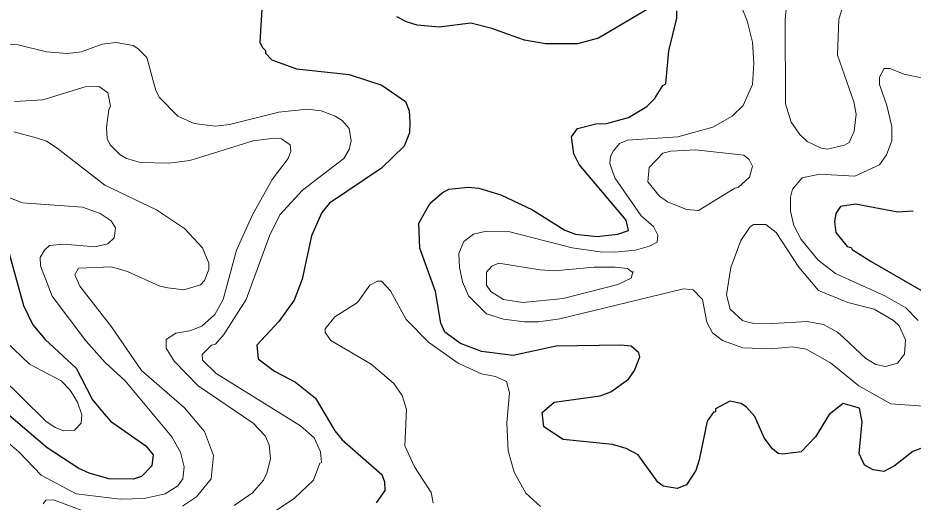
# Model space of a CAD drawing. Extents: x 423 to 448.8, y 7456.3 to 7484.
# Drawn here: x 435.285 to 436.858, y 7464.48 to 7465.33 of the extents above; entities that cross this region are included whole.
import ezdxf

# ---------------------------------------------------------------- set-up
doc = ezdxf.new("R2010")
doc.units = 0
doc.header["$LTSCALE"] = 0.032
doc.layers.add('1', color=7, linetype='Continuous', lineweight=25)
doc.layers.add('2', color=7, linetype='Continuous', lineweight=13)

msp = doc.modelspace()

# ---------------------------------------------------------------- linework, layer by layer
at = {"layer": '1'}
for points in [[(435.7141, 7465.3547), (435.7103, 7465.2875), (435.7142, 7465.2782), (435.7203, 7465.2728), (435.7203, 7465.2681), (435.7312, 7465.2565), (435.7745, 7465.2403), (435.8673, 7465.2302), (435.9246, 7465.2117), (435.9663, 7465.183), (435.9725, 7465.1668), (435.974, 7465.1467), (435.9733, 7465.1282)], [(436.3995, 7465.3501), (436.3051, 7465.2944), (436.268, 7465.2844), (436.2123, 7465.2844), (436.1752, 7465.2906), (436.1551, 7465.2975), (436.1179, 7465.3115), (436.0808, 7465.3207), (436.0251, 7465.3137), (435.9864, 7465.3168), (435.9679, 7465.3231), (435.9508, 7465.3315)], [(435.9911, 7464.9255), (435.9895, 7464.9696), (436.0096, 7465.0044), (436.0305, 7465.023), (436.0421, 7465.0291), (436.0762, 7465.033), (436.0947, 7465.0307), (436.1334, 7465.0191), (436.1891, 7464.9928), (436.2463, 7464.9572), (436.2649, 7464.9502), (436.302, 7464.9464), (436.3391, 7464.9502), (436.3577, 7464.9564), (436.3538, 7464.975), (436.271, 7465.0725), (436.2618, 7465.091), (436.2579, 7465.1212), (436.268, 7465.1359), (436.3005, 7465.1436), (436.319, 7465.1444), (436.3577, 7465.1552), (436.3902, 7465.1745), (436.4033, 7465.1877), (436.418, 7465.2109), (436.4234, 7465.214), (436.4288, 7465.272), (436.4428, 7465.3293), (436.4428, 7465.3424)], [(435.9733, 7465.1282), (435.964, 7465.1049), (435.9238, 7465.0662), (435.8325, 7465.0044), (435.8193, 7464.9881), (435.8008, 7464.9472), (435.7846, 7464.8714), (435.7706, 7464.8342), (435.7435, 7464.7971), (435.7049, 7464.7554), (435.7072, 7464.7314), (435.7358, 7464.7097), (435.773, 7464.6904), (435.8078, 7464.6625), (435.8418, 7464.6053), (435.8549, 7464.589), (435.9245, 7464.5287), (435.9292, 7464.5155), (435.93, 7464.5001), (435.9145, 7464.4785)], [(436.8581, 7464.9905), (436.8311, 7464.9889), (436.7568, 7465.0028), (436.7305, 7464.999), (436.722, 7464.9866), (436.7196, 7464.9719), (436.722, 7464.9534), (436.7421, 7464.9286), (436.7491, 7464.927), (436.7506, 7464.9232), (436.7839, 7464.9023), (436.9131, 7464.828)], [(435.2671, 7464.9271), (435.295, 7464.825), (435.3112, 7464.7909), (435.3329, 7464.7654), (435.3878, 7464.7151), (435.4164, 7464.6594), (435.4365, 7464.6346), (435.4481, 7464.6223), (435.51, 7464.579), (435.5231, 7464.5627), (435.5208, 7464.5434), (435.5023, 7464.5248), (435.4883, 7464.5202), (435.445, 7464.521), (435.4102, 7464.531), (435.3924, 7464.5388), (435.3367, 7464.5751), (435.2609, 7464.6393)], [(436.8759, 7464.5759), (436.8574, 7464.5689), (436.8249, 7464.5434), (436.8063, 7464.5334), (436.7878, 7464.5364), (436.7723, 7464.545), (436.763, 7464.5651), (436.7684, 7464.6208), (436.7638, 7464.6447), (436.7351, 7464.6532), (436.7104, 7464.6339), (436.6864, 7464.5945), (436.6609, 7464.5682), (436.6284, 7464.5643), (436.6206, 7464.5651), (436.6106, 7464.5735), (436.5959, 7464.5929), (436.5797, 7464.63), (436.565, 7464.6463), (436.5557, 7464.6532), (436.5356, 7464.6571), (436.5108, 7464.6439), (436.5108, 7464.6385), (436.507, 7464.6378), (436.4961, 7464.6223), (436.4822, 7464.5543), (436.476, 7464.5357), (436.4598, 7464.5101), (436.4435, 7464.504), (436.4188, 7464.5078), (436.4095, 7464.5148), (436.3747, 7464.5627), (436.3538, 7464.5743), (436.3299, 7464.5813), (436.2432, 7464.5898), (436.2092, 7464.6122), (436.2061, 7464.637), (436.227, 7464.6556), (436.3082, 7464.6664), (436.3268, 7464.6734), (436.3577, 7464.6958), (436.3685, 7464.7112), (436.3778, 7464.7352), (436.3762, 7464.7422), (436.3623, 7464.7538), (436.3438, 7464.7553), (436.2309, 7464.7538), (436.1551, 7464.7375), (436.0994, 7464.7445), (436.063, 7464.7584), (436.0352, 7464.7785), (436.0282, 7464.794), (436.0189, 7464.8497), (435.9911, 7464.9255)]]:
    msp.add_lwpolyline(points, dxfattribs=at)
at = {"layer": '2'}
for points in [[(436.6392, 7465.3841), (436.6331, 7465.3277), (436.6338, 7465.1792), (436.6438, 7465.1467), (436.6586, 7465.1251), (436.6717, 7465.1127), (436.6965, 7465.1011), (436.7073, 7465.0995), (436.7375, 7465.1065), (436.7452, 7465.1111), (436.7545, 7465.1313), (436.7576, 7465.1606), (436.7537, 7465.1823), (436.7251, 7465.2643), (436.7274, 7465.3277), (436.7374, 7465.3586)], [(436.8759, 7464.6486), (436.8187, 7464.6524), (436.7622, 7464.6842), (436.7127, 7464.7244), (436.6702, 7464.7484), (436.6454, 7464.7523), (436.6083, 7464.7492), (436.5588, 7464.7507), (436.5232, 7464.7638), (436.5054, 7464.777), (436.4954, 7464.7955), (436.4876, 7464.8358), (436.4714, 7464.8528), (436.4544, 7464.8543), (436.237, 7464.8017), (436.1999, 7464.7963), (436.1752, 7464.7963), (436.138, 7464.801), (436.1086, 7464.8102), (436.0769, 7464.842), (436.0661, 7464.8667), (436.0607, 7464.8915), (436.0599, 7464.9162), (436.0684, 7464.9371), (436.0854, 7464.9503), (436.1087, 7464.9557), (436.1473, 7464.9549), (436.2587, 7464.9263), (436.3082, 7464.9193), (436.333, 7464.9185), (436.3701, 7464.9224), (436.3948, 7464.9293), (436.408, 7464.9363), (436.4095, 7464.9487), (436.4018, 7464.9634), (436.3801, 7464.9827), (436.3337, 7465.0493), (436.3252, 7465.074), (436.326, 7465.0864), (436.3314, 7465.0964), (436.3422, 7465.1095), (436.3562, 7465.115), (436.4443, 7465.1212), (436.5062, 7465.1382), (436.5402, 7465.1575), (436.5595, 7465.1761), (436.5758, 7465.2132), (436.5781, 7465.2504), (436.5758, 7465.2875), (436.5665, 7465.3246), (436.5565, 7465.3494)], [(435.2609, 7465.2836), (435.2857, 7465.2828), (435.3352, 7465.2705), (435.3723, 7465.2673), (435.3971, 7465.2705), (435.4334, 7465.2836), (435.4574, 7465.2867), (435.4876, 7465.2813), (435.4961, 7465.2759), (435.5115, 7465.2604), (435.5278, 7465.2024), (435.534, 7465.19), (435.5664, 7465.1575), (435.5951, 7465.1444), (435.6322, 7465.1397), (435.657, 7465.1428), (435.7436, 7465.1645), (435.7931, 7465.1699), (435.8178, 7465.1668), (435.8426, 7465.1575), (435.855, 7465.1498), (435.8673, 7465.1358), (435.8704, 7465.1142), (435.8673, 7465.0987), (435.858, 7465.0833), (435.7853, 7465.0276), (435.7451, 7464.9843), (435.7273, 7464.9472), (435.6863, 7464.8358), (435.6469, 7464.7739), (435.6322, 7464.7569), (435.6252, 7464.7553), (435.609, 7464.7391), (435.6097, 7464.7291), (435.6337, 7464.7058), (435.7815, 7464.6138)], [(436.8751, 7465.2241), (436.8419, 7465.231), (436.8171, 7465.2411), (436.8071, 7465.2411), (436.7986, 7465.2256), (436.7986, 7465.2132), (436.8117, 7465.1761), (436.8202, 7465.139), (436.8202, 7465.1142), (436.8109, 7465.0895), (436.7986, 7465.0717), (436.7553, 7465.0523), (436.6934, 7465.0554), (436.6632, 7465.0492), (436.6462, 7465.0292), (436.6423, 7465.0152), (436.6423, 7464.9905), (436.6485, 7464.9657), (436.6609, 7464.941), (436.691, 7464.9046), (436.7212, 7464.8814), (436.8079, 7464.8419), (436.845, 7464.8211), (436.8666, 7464.7987)], [(435.5456, 7464.7654), (435.5626, 7464.7762), (435.5873, 7464.7808), (435.6082, 7464.7886), (435.6314, 7464.8095), (435.6461, 7464.8358), (435.6693, 7464.9224), (435.6971, 7464.9843), (435.7319, 7465.0462), (435.7598, 7465.0833), (435.7644, 7465.0957), (435.7636, 7465.1072), (435.7482, 7465.1173), (435.7358, 7465.1189), (435.6987, 7465.1142), (435.5873, 7465.0794), (435.5502, 7465.0748), (435.5007, 7465.0763), (435.476, 7465.0833), (435.4643, 7465.0902), (435.4473, 7465.1073), (435.4419, 7465.1181), (435.4411, 7465.1374), (435.445, 7465.1691), (435.4481, 7465.1746), (435.4458, 7465.1869), (435.4434, 7465.1985), (435.428, 7465.2093), (435.4033, 7465.2086), (435.329, 7465.1861), (435.2795, 7465.183)], [(435.5742, 7464.473), (435.5989, 7464.4892), (435.6245, 7464.521), (435.6291, 7464.562), (435.6129, 7464.6038), (435.578, 7464.6455), (435.5023, 7464.7112), (435.4496, 7464.7878), (435.3939, 7464.859), (435.3854, 7464.8791), (435.3916, 7464.8907), (435.4497, 7464.893), (435.4775, 7464.8845), (435.5347, 7464.859), (435.5487, 7464.8559), (435.5765, 7464.8528), (435.6059, 7464.8613), (435.6128, 7464.869), (435.6206, 7464.8884), (435.6206, 7464.8992), (435.6097, 7464.9263), (435.5781, 7464.9603), (435.5286, 7464.9928), (435.438, 7465.0361), (435.3545, 7465.1011), (435.3352, 7465.1134), (435.3197, 7465.1189), (435.278, 7465.1297)], [(435.2338, 7464.613), (435.2872, 7464.5674), (435.3259, 7464.5271), (435.3878, 7464.4947), (435.4651, 7464.4854), (435.5069, 7464.4862), (435.544, 7464.4947), (435.5664, 7464.5086), (435.5749, 7464.521), (435.5773, 7464.5419), (435.5711, 7464.5674), (435.5556, 7464.5945), (435.4736, 7464.6927), (435.4388, 7464.7252), (435.4048, 7464.7631), (435.3452, 7464.8412), (435.3251, 7464.8946), (435.3244, 7464.9092), (435.3321, 7464.9224), (435.3406, 7464.9301), (435.3661, 7464.9324), (435.4203, 7464.9278), (435.4435, 7464.9332), (435.4543, 7464.944), (435.4558, 7464.9518), (435.4566, 7464.9611), (435.4489, 7464.9734), (435.4296, 7464.9866), (435.3986, 7464.9974), (435.2934, 7465.0051), (435.2663, 7465.016)], [(436.015, 7464.4785), (436.0112, 7464.497), (435.9818, 7464.5419), (435.9648, 7464.579), (435.9679, 7464.6424), (435.9601, 7464.6672), (435.9454, 7464.688), (435.906, 7464.7221), (435.8348, 7464.7638), (435.8248, 7464.7778), (435.8248, 7464.7839), (435.8418, 7464.8049), (435.882, 7464.8304), (435.9036, 7464.8605), (435.9168, 7464.8675), (435.9238, 7464.8675), (435.94, 7464.8505), (435.9671, 7464.8002), (436.0073, 7464.7599), (436.0584, 7464.7236), (436.0994, 7464.705), (436.1241, 7464.7004), (436.1434, 7464.6919), (436.1489, 7464.6718), (436.1442, 7464.6192), (436.1465, 7464.5697), (436.1573, 7464.5326)], [(435.2648, 7464.7615), (435.3058, 7464.7221), (435.3614, 7464.6927), (435.377, 7464.6765), (435.3901, 7464.6555), (435.3978, 7464.6331), (435.3963, 7464.6184), (435.3846, 7464.6061), (435.3661, 7464.6053), (435.3507, 7464.6107), (435.3344, 7464.6223), (435.2524, 7464.7019)], [(435.6654, 7464.4738), (435.6972, 7464.4962), (435.7165, 7464.5187), (435.7227, 7464.531), (435.7289, 7464.5558), (435.7266, 7464.5805), (435.7196, 7464.596), (435.6987, 7464.6184), (435.602, 7464.6841), (435.5595, 7464.7275), (435.5456, 7464.7499), (435.5456, 7464.7654)], [(435.7815, 7464.6138), (435.8054, 7464.5929), (435.817, 7464.5682), (435.8186, 7464.5496), (435.8155, 7464.5481), (435.8047, 7464.5187), (435.7714, 7464.4869), (435.7034, 7464.4413)], [(436.1573, 7464.5326), (436.1775, 7464.4955), (436.203, 7464.4722)], [(435.3297, 7464.4769), (435.3344, 7464.4831), (435.3476, 7464.4838), (435.4326, 7464.4521)]]:
    msp.add_lwpolyline(points, dxfattribs=at)
for points in [[(436.5449, 7465.0307), (436.5503, 7465.0322), (436.5704, 7465.05), (436.5758, 7465.0694), (436.5696, 7465.081), (436.5604, 7465.0887), (436.4753, 7465.098), (436.432, 7465.0957), (436.418, 7465.0926), (436.394, 7465.067), (436.3917, 7465.0423), (436.4126, 7465.0168), (436.4265, 7465.0067), (436.4598, 7464.9936), (436.4807, 7464.992)], [(436.7359, 7464.7685), (436.7251, 7464.7785), (436.7003, 7464.7917), (436.6717, 7464.7971), (436.6114, 7464.7932), (436.5758, 7464.794), (436.5634, 7464.7971), (436.558, 7464.7987), (436.5363, 7464.8188), (436.5302, 7464.8435), (436.5379, 7464.8915), (436.5549, 7464.9394), (436.5711, 7464.9626), (436.5773, 7464.9673), (436.599, 7464.9673), (436.6175, 7464.9533), (436.657, 7464.8922), (436.6918, 7464.8512), (436.7429, 7464.8303), (436.7893, 7464.8188), (436.8233, 7464.7986), (436.8334, 7464.7894), (436.8442, 7464.7646), (436.8427, 7464.7399), (436.8303, 7464.7236), (436.8094, 7464.7182), (436.7923, 7464.7213), (436.7746, 7464.7321)], [(436.2022, 7464.8876), (436.2278, 7464.886), (436.2974, 7464.8922), (436.3345, 7464.8922), (436.3562, 7464.8899), (436.3646, 7464.883), (436.3662, 7464.8853), (436.3623, 7464.8729), (436.3391, 7464.8621), (436.2432, 7464.8373), (436.1721, 7464.8304), (436.138, 7464.8358), (436.1163, 7464.8497), (436.1086, 7464.8605), (436.1086, 7464.8837), (436.1179, 7464.8938), (436.1303, 7464.8992)]]:
    msp.add_lwpolyline(points, close=True, dxfattribs=at)

doc.saveas('drawing.dxf')
